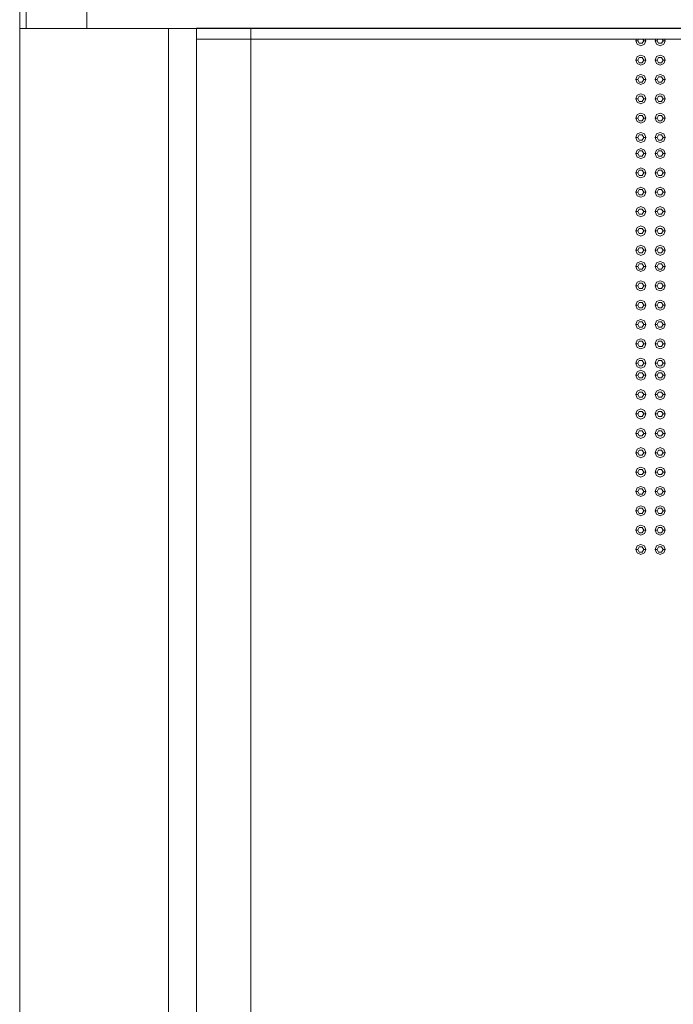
# Model space of a CAD drawing. Header units: millimetres. Extents: x 321 to 585, y -277 to 9.
# Tile 958 of 1056: x 356.69 to 359.94, y -10.75 to -5.87. Entities that reach past the tile are written whole.
import ezdxf

# ---------------------------------------------------------------- set-up
doc = ezdxf.new("R2010")
doc.units = ezdxf.units.MM
doc.header["$MEASUREMENT"] = 0
for name, color, linetype, lineweight in [('IFC-Elemento construtivo genérico-Contorno', 253, 'Continuous', 5), ('IFC-Laje-Contorno', 134, 'Continuous', 5), ('IFC-Parede padrão-Contorno', 44, 'Continuous', 5), ('IFC-Parede-Contorno', 42, 'Continuous', 5), ('IFC-Viga-Contorno', 66, 'Continuous', 5)]:
    doc.layers.add(name, color=color, linetype=linetype, lineweight=lineweight)

msp = doc.modelspace()

# ---------------------------------------------------------------- linework, layer by layer
at = {"layer": 'IFC-Elemento construtivo genérico-Contorno', "lineweight": 5}
for p, q in [((359.7493, -5.9724), (359.7523, -5.9651)), ((359.7493, -5.9724), (359.7593, -5.9724)), ((359.7493, -5.9724), (359.7567, -5.99)), ((359.7567, -5.99), (359.7743, -5.9974)), ((359.7593, -5.9724), (359.7635, -5.9651)), ((359.7593, -5.9724), (359.7668, -5.9854)), ((359.7668, -5.9854), (359.7818, -5.9854)), ((359.7743, -5.9974), (359.792, -5.99)), ((359.7818, -5.9854), (359.7893, -5.9724)), ((359.7851, -5.9651), (359.7893, -5.9724)), ((359.7893, -5.9724), (359.7993, -5.9724)), ((359.792, -5.99), (359.7993, -5.9724)), ((359.7963, -5.9651), (359.7993, -5.9724)), ((359.8453, -5.9724), (359.8483, -5.9651)), ((359.8453, -5.9724), (359.8553, -5.9724)), ((359.8453, -5.9724), (359.8527, -5.99)), ((359.8527, -5.99), (359.8703, -5.9974)), ((359.8553, -5.9724), (359.8595, -5.9651)), ((359.8553, -5.9724), (359.8628, -5.9854)), ((359.8628, -5.9854), (359.8778, -5.9854)), ((359.8703, -5.9974), (359.888, -5.99)), ((359.8778, -5.9854), (359.8853, -5.9724)), ((359.8811, -5.9651), (359.8853, -5.9724)), ((359.8853, -5.9724), (359.8953, -5.9724)), ((359.888, -5.99), (359.8953, -5.9724)), ((359.8923, -5.9651), (359.8953, -5.9724)), ((359.7493, -6.0684), (359.7567, -6.0507)), ((359.7567, -6.0507), (359.7743, -6.0434)), ((359.7593, -6.0684), (359.7668, -6.0554)), ((359.7668, -6.0554), (359.7818, -6.0554)), ((359.7743, -6.0434), (359.792, -6.0507)), ((359.7818, -6.0554), (359.7893, -6.0684)), ((359.792, -6.0507), (359.7993, -6.0684)), ((359.8453, -6.0684), (359.8527, -6.0507)), ((359.8527, -6.0507), (359.8703, -6.0434)), ((359.8553, -6.0684), (359.8628, -6.0554)), ((359.8628, -6.0554), (359.8778, -6.0554)), ((359.8703, -6.0434), (359.888, -6.0507)), ((359.8778, -6.0554), (359.8853, -6.0684)), ((359.888, -6.0507), (359.8953, -6.0684)), ((359.7493, -6.0684), (359.7593, -6.0684)), ((359.7493, -6.0684), (359.7567, -6.086)), ((359.7567, -6.086), (359.7743, -6.0934)), ((359.7593, -6.0684), (359.7668, -6.0814)), ((359.7668, -6.0814), (359.7818, -6.0814)), ((359.7743, -6.0934), (359.792, -6.086)), ((359.7818, -6.0814), (359.7893, -6.0684)), ((359.7893, -6.0684), (359.7993, -6.0684)), ((359.792, -6.086), (359.7993, -6.0684)), ((359.8453, -6.0684), (359.8553, -6.0684)), ((359.8453, -6.0684), (359.8527, -6.086)), ((359.8527, -6.086), (359.8703, -6.0934)), ((359.8553, -6.0684), (359.8628, -6.0814)), ((359.8628, -6.0814), (359.8778, -6.0814)), ((359.8703, -6.0934), (359.888, -6.086)), ((359.8778, -6.0814), (359.8853, -6.0684)), ((359.8853, -6.0684), (359.8953, -6.0684)), ((359.888, -6.086), (359.8953, -6.0684)), ((359.7493, -6.1644), (359.7567, -6.1467)), ((359.7567, -6.1467), (359.7743, -6.1394)), ((359.7593, -6.1644), (359.7668, -6.1514)), ((359.7668, -6.1514), (359.7818, -6.1514)), ((359.7743, -6.1394), (359.792, -6.1467)), ((359.7818, -6.1514), (359.7893, -6.1644)), ((359.792, -6.1467), (359.7993, -6.1644)), ((359.8453, -6.1644), (359.8527, -6.1467)), ((359.8527, -6.1467), (359.8703, -6.1394)), ((359.8553, -6.1644), (359.8628, -6.1514)), ((359.8628, -6.1514), (359.8778, -6.1514)), ((359.8703, -6.1394), (359.888, -6.1467)), ((359.8778, -6.1514), (359.8853, -6.1644)), ((359.888, -6.1467), (359.8953, -6.1644)), ((359.7493, -6.1644), (359.7593, -6.1644)), ((359.7493, -6.1644), (359.7567, -6.182)), ((359.7567, -6.182), (359.7743, -6.1894)), ((359.7593, -6.1644), (359.7668, -6.1774)), ((359.7668, -6.1774), (359.7818, -6.1774)), ((359.7743, -6.1894), (359.792, -6.182)), ((359.7818, -6.1774), (359.7893, -6.1644)), ((359.7893, -6.1644), (359.7993, -6.1644)), ((359.792, -6.182), (359.7993, -6.1644)), ((359.8453, -6.1644), (359.8553, -6.1644)), ((359.8453, -6.1644), (359.8527, -6.182)), ((359.8527, -6.182), (359.8703, -6.1894)), ((359.8553, -6.1644), (359.8628, -6.1774)), ((359.8628, -6.1774), (359.8778, -6.1774)), ((359.8703, -6.1894), (359.888, -6.182)), ((359.8778, -6.1774), (359.8853, -6.1644)), ((359.8853, -6.1644), (359.8953, -6.1644)), ((359.888, -6.182), (359.8953, -6.1644)), ((359.7493, -6.2604), (359.7567, -6.2427)), ((359.7567, -6.2427), (359.7743, -6.2354)), ((359.7593, -6.2604), (359.7668, -6.2474)), ((359.7668, -6.2474), (359.7818, -6.2474)), ((359.7743, -6.2354), (359.792, -6.2427)), ((359.7818, -6.2474), (359.7893, -6.2604)), ((359.792, -6.2427), (359.7993, -6.2604)), ((359.8453, -6.2604), (359.8527, -6.2427)), ((359.8527, -6.2427), (359.8703, -6.2354)), ((359.8553, -6.2604), (359.8628, -6.2474)), ((359.8628, -6.2474), (359.8778, -6.2474)), ((359.8703, -6.2354), (359.888, -6.2427)), ((359.8778, -6.2474), (359.8853, -6.2604)), ((359.888, -6.2427), (359.8953, -6.2604)), ((359.7493, -6.2604), (359.7593, -6.2604)), ((359.7493, -6.2604), (359.7567, -6.278)), ((359.7567, -6.278), (359.7743, -6.2854)), ((359.7593, -6.2604), (359.7668, -6.2734)), ((359.7668, -6.2734), (359.7818, -6.2734)), ((359.7743, -6.2854), (359.792, -6.278)), ((359.7818, -6.2734), (359.7893, -6.2604)), ((359.7893, -6.2604), (359.7993, -6.2604)), ((359.792, -6.278), (359.7993, -6.2604)), ((359.8453, -6.2604), (359.8553, -6.2604)), ((359.8453, -6.2604), (359.8527, -6.278)), ((359.8527, -6.278), (359.8703, -6.2854)), ((359.8553, -6.2604), (359.8628, -6.2734)), ((359.8628, -6.2734), (359.8778, -6.2734)), ((359.8703, -6.2854), (359.888, -6.278)), ((359.8778, -6.2734), (359.8853, -6.2604)), ((359.8853, -6.2604), (359.8953, -6.2604)), ((359.888, -6.278), (359.8953, -6.2604)), ((359.7493, -6.3564), (359.7567, -6.3387)), ((359.7567, -6.3387), (359.7743, -6.3314)), ((359.7593, -6.3564), (359.7668, -6.3434)), ((359.7668, -6.3434), (359.7818, -6.3434)), ((359.7743, -6.3314), (359.792, -6.3387)), ((359.7818, -6.3434), (359.7893, -6.3564)), ((359.792, -6.3387), (359.7993, -6.3564)), ((359.8453, -6.3564), (359.8527, -6.3387)), ((359.8527, -6.3387), (359.8703, -6.3314)), ((359.8553, -6.3564), (359.8628, -6.3434)), ((359.8628, -6.3434), (359.8778, -6.3434)), ((359.8703, -6.3314), (359.888, -6.3387)), ((359.8778, -6.3434), (359.8853, -6.3564)), ((359.888, -6.3387), (359.8953, -6.3564)), ((359.7493, -6.3564), (359.7593, -6.3564)), ((359.7493, -6.3564), (359.7567, -6.374)), ((359.7567, -6.374), (359.7743, -6.3814)), ((359.7593, -6.3564), (359.7668, -6.3694)), ((359.7668, -6.3694), (359.7818, -6.3694)), ((359.7743, -6.3814), (359.792, -6.374)), ((359.7818, -6.3694), (359.7893, -6.3564)), ((359.7893, -6.3564), (359.7993, -6.3564)), ((359.792, -6.374), (359.7993, -6.3564)), ((359.8453, -6.3564), (359.8553, -6.3564)), ((359.8453, -6.3564), (359.8527, -6.374)), ((359.8527, -6.374), (359.8703, -6.3814)), ((359.8553, -6.3564), (359.8628, -6.3694)), ((359.8628, -6.3694), (359.8778, -6.3694)), ((359.8703, -6.3814), (359.888, -6.374)), ((359.8778, -6.3694), (359.8853, -6.3564)), ((359.8853, -6.3564), (359.8953, -6.3564)), ((359.888, -6.374), (359.8953, -6.3564)), ((359.7493, -6.4524), (359.7567, -6.4347)), ((359.7567, -6.4347), (359.7743, -6.4274)), ((359.7593, -6.4524), (359.7668, -6.4394)), ((359.7668, -6.4394), (359.7818, -6.4394)), ((359.7743, -6.4274), (359.792, -6.4347)), ((359.7818, -6.4394), (359.7893, -6.4524)), ((359.792, -6.4347), (359.7993, -6.4524)), ((359.8453, -6.4524), (359.8527, -6.4347)), ((359.8527, -6.4347), (359.8703, -6.4274)), ((359.8553, -6.4524), (359.8628, -6.4394)), ((359.8628, -6.4394), (359.8778, -6.4394)), ((359.8703, -6.4274), (359.888, -6.4347)), ((359.8778, -6.4394), (359.8853, -6.4524)), ((359.888, -6.4347), (359.8953, -6.4524)), ((359.7493, -6.4524), (359.7593, -6.4524)), ((359.7493, -6.4524), (359.7567, -6.47)), ((359.7567, -6.47), (359.7743, -6.4774)), ((359.7593, -6.4524), (359.7668, -6.4654)), ((359.7668, -6.4654), (359.7818, -6.4654)), ((359.7743, -6.4774), (359.792, -6.47)), ((359.7818, -6.4654), (359.7893, -6.4524)), ((359.7893, -6.4524), (359.7993, -6.4524)), ((359.792, -6.47), (359.7993, -6.4524)), ((359.8453, -6.4524), (359.8553, -6.4524)), ((359.8453, -6.4524), (359.8527, -6.47)), ((359.8527, -6.47), (359.8703, -6.4774)), ((359.8553, -6.4524), (359.8628, -6.4654)), ((359.8628, -6.4654), (359.8778, -6.4654)), ((359.8703, -6.4774), (359.888, -6.47)), ((359.8778, -6.4654), (359.8853, -6.4524)), ((359.8853, -6.4524), (359.8953, -6.4524)), ((359.888, -6.47), (359.8953, -6.4524)), ((359.7493, -6.5324), (359.7567, -6.5147)), ((359.7493, -6.5324), (359.7593, -6.5324)), ((359.7493, -6.5324), (359.7567, -6.55)), ((359.7567, -6.5147), (359.7743, -6.5074)), ((359.7593, -6.5324), (359.7668, -6.5194)), ((359.7593, -6.5324), (359.7668, -6.5454)), ((359.7668, -6.5194), (359.7818, -6.5194)), ((359.7668, -6.5454), (359.7818, -6.5454)), ((359.7743, -6.5074), (359.792, -6.5147)), ((359.7818, -6.5194), (359.7893, -6.5324)), ((359.7818, -6.5454), (359.7893, -6.5324)), ((359.7893, -6.5324), (359.7993, -6.5324)), ((359.792, -6.5147), (359.7993, -6.5324)), ((359.792, -6.55), (359.7993, -6.5324)), ((359.8453, -6.5324), (359.8527, -6.5147)), ((359.8453, -6.5324), (359.8553, -6.5324)), ((359.8453, -6.5324), (359.8527, -6.55)), ((359.8527, -6.5147), (359.8703, -6.5074)), ((359.8553, -6.5324), (359.8628, -6.5194)), ((359.8553, -6.5324), (359.8628, -6.5454)), ((359.8628, -6.5194), (359.8778, -6.5194)), ((359.8628, -6.5454), (359.8778, -6.5454)), ((359.8703, -6.5074), (359.888, -6.5147)), ((359.8778, -6.5194), (359.8853, -6.5324)), ((359.8778, -6.5454), (359.8853, -6.5324)), ((359.8853, -6.5324), (359.8953, -6.5324)), ((359.888, -6.5147), (359.8953, -6.5324)), ((359.888, -6.55), (359.8953, -6.5324)), ((359.7567, -6.55), (359.7743, -6.5574)), ((359.7743, -6.5574), (359.792, -6.55)), ((359.8527, -6.55), (359.8703, -6.5574)), ((359.8703, -6.5574), (359.888, -6.55)), ((359.7493, -6.6284), (359.7567, -6.6107)), ((359.7493, -6.6284), (359.7593, -6.6284)), ((359.7493, -6.6284), (359.7567, -6.646)), ((359.7567, -6.6107), (359.7743, -6.6034)), ((359.7593, -6.6284), (359.7668, -6.6154)), ((359.7593, -6.6284), (359.7668, -6.6414)), ((359.7668, -6.6154), (359.7818, -6.6154)), ((359.7668, -6.6414), (359.7818, -6.6414)), ((359.7743, -6.6034), (359.792, -6.6107)), ((359.7818, -6.6154), (359.7893, -6.6284)), ((359.7818, -6.6414), (359.7893, -6.6284)), ((359.7893, -6.6284), (359.7993, -6.6284)), ((359.792, -6.6107), (359.7993, -6.6284)), ((359.792, -6.646), (359.7993, -6.6284)), ((359.8453, -6.6284), (359.8527, -6.6107)), ((359.8453, -6.6284), (359.8553, -6.6284)), ((359.8453, -6.6284), (359.8527, -6.646)), ((359.8527, -6.6107), (359.8703, -6.6034)), ((359.8553, -6.6284), (359.8628, -6.6154)), ((359.8553, -6.6284), (359.8628, -6.6414)), ((359.8628, -6.6154), (359.8778, -6.6154)), ((359.8628, -6.6414), (359.8778, -6.6414)), ((359.8703, -6.6034), (359.888, -6.6107)), ((359.8778, -6.6154), (359.8853, -6.6284)), ((359.8778, -6.6414), (359.8853, -6.6284)), ((359.8853, -6.6284), (359.8953, -6.6284)), ((359.888, -6.6107), (359.8953, -6.6284)), ((359.888, -6.646), (359.8953, -6.6284)), ((359.7567, -6.646), (359.7743, -6.6534)), ((359.7743, -6.6534), (359.792, -6.646)), ((359.8527, -6.646), (359.8703, -6.6534)), ((359.8703, -6.6534), (359.888, -6.646)), ((359.7493, -6.7244), (359.7567, -6.7067)), ((359.7493, -6.7244), (359.7593, -6.7244)), ((359.7493, -6.7244), (359.7567, -6.742)), ((359.7567, -6.7067), (359.7743, -6.6994)), ((359.7593, -6.7244), (359.7668, -6.7114)), ((359.7593, -6.7244), (359.7668, -6.7374)), ((359.7668, -6.7114), (359.7818, -6.7114)), ((359.7668, -6.7374), (359.7818, -6.7374)), ((359.7743, -6.6994), (359.792, -6.7067)), ((359.7818, -6.7114), (359.7893, -6.7244)), ((359.7818, -6.7374), (359.7893, -6.7244)), ((359.7893, -6.7244), (359.7993, -6.7244)), ((359.792, -6.7067), (359.7993, -6.7244)), ((359.792, -6.742), (359.7993, -6.7244)), ((359.8453, -6.7244), (359.8527, -6.7067)), ((359.8453, -6.7244), (359.8553, -6.7244)), ((359.8453, -6.7244), (359.8527, -6.742)), ((359.8527, -6.7067), (359.8703, -6.6994)), ((359.8553, -6.7244), (359.8628, -6.7114)), ((359.8553, -6.7244), (359.8628, -6.7374)), ((359.8628, -6.7114), (359.8778, -6.7114)), ((359.8628, -6.7374), (359.8778, -6.7374)), ((359.8703, -6.6994), (359.888, -6.7067)), ((359.8778, -6.7114), (359.8853, -6.7244)), ((359.8778, -6.7374), (359.8853, -6.7244)), ((359.8853, -6.7244), (359.8953, -6.7244)), ((359.888, -6.7067), (359.8953, -6.7244)), ((359.888, -6.742), (359.8953, -6.7244)), ((359.7567, -6.742), (359.7743, -6.7494)), ((359.7743, -6.7494), (359.792, -6.742)), ((359.8527, -6.742), (359.8703, -6.7494)), ((359.8703, -6.7494), (359.888, -6.742)), ((359.7493, -6.8204), (359.7567, -6.8027)), ((359.7493, -6.8204), (359.7593, -6.8204)), ((359.7493, -6.8204), (359.7567, -6.838)), ((359.7567, -6.8027), (359.7743, -6.7954)), ((359.7567, -6.838), (359.7743, -6.8454)), ((359.7593, -6.8204), (359.7668, -6.8074)), ((359.7593, -6.8204), (359.7668, -6.8334)), ((359.7668, -6.8074), (359.7818, -6.8074)), ((359.7668, -6.8334), (359.7818, -6.8334)), ((359.7743, -6.7954), (359.792, -6.8027)), ((359.7743, -6.8454), (359.792, -6.838)), ((359.7818, -6.8074), (359.7893, -6.8204)), ((359.7818, -6.8334), (359.7893, -6.8204)), ((359.7893, -6.8204), (359.7993, -6.8204)), ((359.792, -6.8027), (359.7993, -6.8204)), ((359.792, -6.838), (359.7993, -6.8204)), ((359.8453, -6.8204), (359.8527, -6.8027)), ((359.8453, -6.8204), (359.8553, -6.8204)), ((359.8453, -6.8204), (359.8527, -6.838)), ((359.8527, -6.8027), (359.8703, -6.7954)), ((359.8527, -6.838), (359.8703, -6.8454)), ((359.8553, -6.8204), (359.8628, -6.8074)), ((359.8553, -6.8204), (359.8628, -6.8334)), ((359.8628, -6.8074), (359.8778, -6.8074)), ((359.8628, -6.8334), (359.8778, -6.8334)), ((359.8703, -6.7954), (359.888, -6.8027)), ((359.8703, -6.8454), (359.888, -6.838)), ((359.8778, -6.8074), (359.8853, -6.8204)), ((359.8778, -6.8334), (359.8853, -6.8204)), ((359.8853, -6.8204), (359.8953, -6.8204)), ((359.888, -6.8027), (359.8953, -6.8204)), ((359.888, -6.838), (359.8953, -6.8204)), ((359.7493, -6.9164), (359.7567, -6.8987)), ((359.7493, -6.9164), (359.7593, -6.9164)), ((359.7493, -6.9164), (359.7567, -6.934)), ((359.7567, -6.8987), (359.7743, -6.8914)), ((359.7567, -6.934), (359.7743, -6.9414)), ((359.7593, -6.9164), (359.7668, -6.9034)), ((359.7593, -6.9164), (359.7668, -6.9294)), ((359.7668, -6.9034), (359.7818, -6.9034)), ((359.7668, -6.9294), (359.7818, -6.9294)), ((359.7743, -6.8914), (359.792, -6.8987)), ((359.7743, -6.9414), (359.792, -6.934)), ((359.7818, -6.9034), (359.7893, -6.9164)), ((359.7818, -6.9294), (359.7893, -6.9164)), ((359.7893, -6.9164), (359.7993, -6.9164)), ((359.792, -6.8987), (359.7993, -6.9164)), ((359.792, -6.934), (359.7993, -6.9164)), ((359.8453, -6.9164), (359.8527, -6.8987)), ((359.8453, -6.9164), (359.8553, -6.9164)), ((359.8453, -6.9164), (359.8527, -6.934)), ((359.8527, -6.8987), (359.8703, -6.8914)), ((359.8527, -6.934), (359.8703, -6.9414)), ((359.8553, -6.9164), (359.8628, -6.9034)), ((359.8553, -6.9164), (359.8628, -6.9294)), ((359.8628, -6.9034), (359.8778, -6.9034)), ((359.8628, -6.9294), (359.8778, -6.9294)), ((359.8703, -6.8914), (359.888, -6.8987)), ((359.8703, -6.9414), (359.888, -6.934)), ((359.8778, -6.9034), (359.8853, -6.9164)), ((359.8778, -6.9294), (359.8853, -6.9164)), ((359.8853, -6.9164), (359.8953, -6.9164)), ((359.888, -6.8987), (359.8953, -6.9164)), ((359.888, -6.934), (359.8953, -6.9164)), ((359.7493, -7.0124), (359.7567, -6.9947)), ((359.7493, -7.0124), (359.7593, -7.0124)), ((359.7493, -7.0124), (359.7567, -7.03)), ((359.7567, -6.9947), (359.7743, -6.9874)), ((359.7567, -7.03), (359.7743, -7.0374)), ((359.7593, -7.0124), (359.7668, -6.9994)), ((359.7593, -7.0124), (359.7668, -7.0254)), ((359.7668, -6.9994), (359.7818, -6.9994)), ((359.7668, -7.0254), (359.7818, -7.0254)), ((359.7743, -6.9874), (359.792, -6.9947)), ((359.7743, -7.0374), (359.792, -7.03)), ((359.7818, -6.9994), (359.7893, -7.0124)), ((359.7818, -7.0254), (359.7893, -7.0124)), ((359.7893, -7.0124), (359.7993, -7.0124)), ((359.792, -6.9947), (359.7993, -7.0124)), ((359.792, -7.03), (359.7993, -7.0124)), ((359.8453, -7.0124), (359.8527, -6.9947)), ((359.8453, -7.0124), (359.8553, -7.0124)), ((359.8453, -7.0124), (359.8527, -7.03)), ((359.8527, -6.9947), (359.8703, -6.9874)), ((359.8527, -7.03), (359.8703, -7.0374)), ((359.8553, -7.0124), (359.8628, -6.9994)), ((359.8553, -7.0124), (359.8628, -7.0254)), ((359.8628, -6.9994), (359.8778, -6.9994)), ((359.8628, -7.0254), (359.8778, -7.0254)), ((359.8703, -6.9874), (359.888, -6.9947)), ((359.8703, -7.0374), (359.888, -7.03)), ((359.8778, -6.9994), (359.8853, -7.0124)), ((359.8778, -7.0254), (359.8853, -7.0124)), ((359.8853, -7.0124), (359.8953, -7.0124)), ((359.888, -6.9947), (359.8953, -7.0124)), ((359.888, -7.03), (359.8953, -7.0124)), ((359.7493, -7.0924), (359.7567, -7.0747)), ((359.7567, -7.0747), (359.7743, -7.0674)), ((359.7593, -7.0924), (359.7668, -7.0794)), ((359.7668, -7.0794), (359.7818, -7.0794)), ((359.7743, -7.0674), (359.792, -7.0747)), ((359.7818, -7.0794), (359.7893, -7.0924)), ((359.792, -7.0747), (359.7993, -7.0924)), ((359.8453, -7.0924), (359.8527, -7.0747)), ((359.8527, -7.0747), (359.8703, -7.0674)), ((359.8553, -7.0924), (359.8628, -7.0794)), ((359.8628, -7.0794), (359.8778, -7.0794)), ((359.8703, -7.0674), (359.888, -7.0747)), ((359.8778, -7.0794), (359.8853, -7.0924)), ((359.888, -7.0747), (359.8953, -7.0924)), ((359.7493, -7.0924), (359.7593, -7.0924)), ((359.7493, -7.0924), (359.7567, -7.11)), ((359.7567, -7.11), (359.7743, -7.1174)), ((359.7593, -7.0924), (359.7668, -7.1054)), ((359.7668, -7.1054), (359.7818, -7.1054)), ((359.7743, -7.1174), (359.792, -7.11)), ((359.7818, -7.1054), (359.7893, -7.0924)), ((359.7893, -7.0924), (359.7993, -7.0924)), ((359.792, -7.11), (359.7993, -7.0924)), ((359.8453, -7.0924), (359.8553, -7.0924)), ((359.8453, -7.0924), (359.8527, -7.11)), ((359.8527, -7.11), (359.8703, -7.1174)), ((359.8553, -7.0924), (359.8628, -7.1054)), ((359.8628, -7.1054), (359.8778, -7.1054)), ((359.8703, -7.1174), (359.888, -7.11)), ((359.8778, -7.1054), (359.8853, -7.0924)), ((359.8853, -7.0924), (359.8953, -7.0924)), ((359.888, -7.11), (359.8953, -7.0924)), ((359.7493, -7.1884), (359.7567, -7.1707)), ((359.7567, -7.1707), (359.7743, -7.1634)), ((359.7593, -7.1884), (359.7668, -7.1754)), ((359.7668, -7.1754), (359.7818, -7.1754)), ((359.7743, -7.1634), (359.792, -7.1707)), ((359.7818, -7.1754), (359.7893, -7.1884)), ((359.792, -7.1707), (359.7993, -7.1884)), ((359.8453, -7.1884), (359.8527, -7.1707)), ((359.8527, -7.1707), (359.8703, -7.1634)), ((359.8553, -7.1884), (359.8628, -7.1754)), ((359.8628, -7.1754), (359.8778, -7.1754)), ((359.8703, -7.1634), (359.888, -7.1707)), ((359.8778, -7.1754), (359.8853, -7.1884)), ((359.888, -7.1707), (359.8953, -7.1884)), ((359.7493, -7.1884), (359.7593, -7.1884)), ((359.7493, -7.1884), (359.7567, -7.206)), ((359.7567, -7.206), (359.7743, -7.2134)), ((359.7593, -7.1884), (359.7668, -7.2014)), ((359.7668, -7.2014), (359.7818, -7.2014)), ((359.7743, -7.2134), (359.792, -7.206)), ((359.7818, -7.2014), (359.7893, -7.1884)), ((359.7893, -7.1884), (359.7993, -7.1884)), ((359.792, -7.206), (359.7993, -7.1884)), ((359.8453, -7.1884), (359.8553, -7.1884)), ((359.8453, -7.1884), (359.8527, -7.206)), ((359.8527, -7.206), (359.8703, -7.2134)), ((359.8553, -7.1884), (359.8628, -7.2014)), ((359.8628, -7.2014), (359.8778, -7.2014)), ((359.8703, -7.2134), (359.888, -7.206)), ((359.8778, -7.2014), (359.8853, -7.1884)), ((359.8853, -7.1884), (359.8953, -7.1884)), ((359.888, -7.206), (359.8953, -7.1884)), ((359.7493, -7.2844), (359.7567, -7.2667)), ((359.7567, -7.2667), (359.7743, -7.2594)), ((359.7593, -7.2844), (359.7668, -7.2714)), ((359.7668, -7.2714), (359.7818, -7.2714)), ((359.7743, -7.2594), (359.792, -7.2667)), ((359.7818, -7.2714), (359.7893, -7.2844)), ((359.792, -7.2667), (359.7993, -7.2844)), ((359.8453, -7.2844), (359.8527, -7.2667)), ((359.8527, -7.2667), (359.8703, -7.2594)), ((359.8553, -7.2844), (359.8628, -7.2714)), ((359.8628, -7.2714), (359.8778, -7.2714)), ((359.8703, -7.2594), (359.888, -7.2667)), ((359.8778, -7.2714), (359.8853, -7.2844)), ((359.888, -7.2667), (359.8953, -7.2844)), ((359.7493, -7.2844), (359.7593, -7.2844)), ((359.7493, -7.2844), (359.7567, -7.302)), ((359.7567, -7.302), (359.7743, -7.3094)), ((359.7593, -7.2844), (359.7668, -7.2974)), ((359.7668, -7.2974), (359.7818, -7.2974)), ((359.7743, -7.3094), (359.792, -7.302)), ((359.7818, -7.2974), (359.7893, -7.2844)), ((359.7893, -7.2844), (359.7993, -7.2844)), ((359.792, -7.302), (359.7993, -7.2844)), ((359.8453, -7.2844), (359.8553, -7.2844)), ((359.8453, -7.2844), (359.8527, -7.302)), ((359.8527, -7.302), (359.8703, -7.3094)), ((359.8553, -7.2844), (359.8628, -7.2974)), ((359.8628, -7.2974), (359.8778, -7.2974)), ((359.8703, -7.3094), (359.888, -7.302)), ((359.8778, -7.2974), (359.8853, -7.2844)), ((359.8853, -7.2844), (359.8953, -7.2844)), ((359.888, -7.302), (359.8953, -7.2844)), ((359.7493, -7.3804), (359.7567, -7.3627)), ((359.7567, -7.3627), (359.7743, -7.3554)), ((359.7593, -7.3804), (359.7668, -7.3674)), ((359.7668, -7.3674), (359.7818, -7.3674)), ((359.7743, -7.3554), (359.792, -7.3627)), ((359.7818, -7.3674), (359.7893, -7.3804)), ((359.792, -7.3627), (359.7993, -7.3804)), ((359.8453, -7.3804), (359.8527, -7.3627)), ((359.8527, -7.3627), (359.8703, -7.3554)), ((359.8553, -7.3804), (359.8628, -7.3674)), ((359.8628, -7.3674), (359.8778, -7.3674)), ((359.8703, -7.3554), (359.888, -7.3627)), ((359.8778, -7.3674), (359.8853, -7.3804)), ((359.888, -7.3627), (359.8953, -7.3804)), ((359.7493, -7.3804), (359.7593, -7.3804)), ((359.7493, -7.3804), (359.7567, -7.398)), ((359.7567, -7.398), (359.7743, -7.4054)), ((359.7593, -7.3804), (359.7668, -7.3934)), ((359.7668, -7.3934), (359.7818, -7.3934)), ((359.7743, -7.4054), (359.792, -7.398)), ((359.7818, -7.3934), (359.7893, -7.3804)), ((359.7893, -7.3804), (359.7993, -7.3804)), ((359.792, -7.398), (359.7993, -7.3804)), ((359.8453, -7.3804), (359.8553, -7.3804)), ((359.8453, -7.3804), (359.8527, -7.398)), ((359.8527, -7.398), (359.8703, -7.4054)), ((359.8553, -7.3804), (359.8628, -7.3934)), ((359.8628, -7.3934), (359.8778, -7.3934)), ((359.8703, -7.4054), (359.888, -7.398)), ((359.8778, -7.3934), (359.8853, -7.3804)), ((359.8853, -7.3804), (359.8953, -7.3804)), ((359.888, -7.398), (359.8953, -7.3804)), ((359.7493, -7.4764), (359.7567, -7.4587)), ((359.7567, -7.4587), (359.7743, -7.4514)), ((359.7593, -7.4764), (359.7668, -7.4634)), ((359.7668, -7.4634), (359.7818, -7.4634)), ((359.7743, -7.4514), (359.792, -7.4587)), ((359.7818, -7.4634), (359.7893, -7.4764)), ((359.792, -7.4587), (359.7993, -7.4764)), ((359.8453, -7.4764), (359.8527, -7.4587)), ((359.8527, -7.4587), (359.8703, -7.4514)), ((359.8553, -7.4764), (359.8628, -7.4634)), ((359.8628, -7.4634), (359.8778, -7.4634)), ((359.8703, -7.4514), (359.888, -7.4587)), ((359.8778, -7.4634), (359.8853, -7.4764)), ((359.888, -7.4587), (359.8953, -7.4764)), ((359.7493, -7.4764), (359.7593, -7.4764)), ((359.7493, -7.4764), (359.7567, -7.494)), ((359.7567, -7.494), (359.7743, -7.5014)), ((359.7593, -7.4764), (359.7668, -7.4894)), ((359.7668, -7.4894), (359.7818, -7.4894)), ((359.7743, -7.5014), (359.792, -7.494)), ((359.7818, -7.4894), (359.7893, -7.4764)), ((359.7893, -7.4764), (359.7993, -7.4764)), ((359.792, -7.494), (359.7993, -7.4764)), ((359.8453, -7.4764), (359.8553, -7.4764)), ((359.8453, -7.4764), (359.8527, -7.494)), ((359.8527, -7.494), (359.8703, -7.5014)), ((359.8553, -7.4764), (359.8628, -7.4894)), ((359.8628, -7.4894), (359.8778, -7.4894)), ((359.8703, -7.5014), (359.888, -7.494)), ((359.8778, -7.4894), (359.8853, -7.4764)), ((359.8853, -7.4764), (359.8953, -7.4764)), ((359.888, -7.494), (359.8953, -7.4764)), ((359.7493, -7.5724), (359.7567, -7.5547)), ((359.7567, -7.5547), (359.7743, -7.5474)), ((359.7593, -7.5724), (359.7668, -7.5594)), ((359.7668, -7.5594), (359.7818, -7.5594)), ((359.7743, -7.5474), (359.792, -7.5547)), ((359.7818, -7.5594), (359.7893, -7.5724)), ((359.792, -7.5547), (359.7993, -7.5724)), ((359.8453, -7.5724), (359.8527, -7.5547)), ((359.8527, -7.5547), (359.8703, -7.5474)), ((359.8553, -7.5724), (359.8628, -7.5594)), ((359.8628, -7.5594), (359.8778, -7.5594)), ((359.8703, -7.5474), (359.888, -7.5547)), ((359.8778, -7.5594), (359.8853, -7.5724)), ((359.888, -7.5547), (359.8953, -7.5724)), ((359.7493, -7.5724), (359.7593, -7.5724)), ((359.7493, -7.5724), (359.7567, -7.59)), ((359.7493, -7.6324), (359.7567, -7.6147)), ((359.7567, -7.59), (359.7743, -7.5974)), ((359.7567, -7.6147), (359.7743, -7.6074)), ((359.7593, -7.5724), (359.7668, -7.5854)), ((359.7593, -7.6324), (359.7668, -7.6194)), ((359.7668, -7.5854), (359.7818, -7.5854)), ((359.7668, -7.6194), (359.7818, -7.6194)), ((359.7743, -7.5974), (359.792, -7.59)), ((359.7743, -7.6074), (359.792, -7.6147)), ((359.7818, -7.5854), (359.7893, -7.5724)), ((359.7818, -7.6194), (359.7893, -7.6324)), ((359.7893, -7.5724), (359.7993, -7.5724)), ((359.792, -7.59), (359.7993, -7.5724)), ((359.792, -7.6147), (359.7993, -7.6324)), ((359.8453, -7.5724), (359.8553, -7.5724)), ((359.8453, -7.5724), (359.8527, -7.59)), ((359.8453, -7.6324), (359.8527, -7.6147)), ((359.8527, -7.59), (359.8703, -7.5974)), ((359.8527, -7.6147), (359.8703, -7.6074)), ((359.8553, -7.5724), (359.8628, -7.5854)), ((359.8553, -7.6324), (359.8628, -7.6194)), ((359.8628, -7.5854), (359.8778, -7.5854)), ((359.8628, -7.6194), (359.8778, -7.6194)), ((359.8703, -7.5974), (359.888, -7.59)), ((359.8703, -7.6074), (359.888, -7.6147)), ((359.8778, -7.5854), (359.8853, -7.5724)), ((359.8778, -7.6194), (359.8853, -7.6324)), ((359.8853, -7.5724), (359.8953, -7.5724)), ((359.888, -7.59), (359.8953, -7.5724)), ((359.888, -7.6147), (359.8953, -7.6324)), ((359.7493, -7.6324), (359.7593, -7.6324)), ((359.7493, -7.6324), (359.7567, -7.65)), ((359.7567, -7.65), (359.7743, -7.6574)), ((359.7593, -7.6324), (359.7668, -7.6454)), ((359.7668, -7.6454), (359.7818, -7.6454)), ((359.7743, -7.6574), (359.792, -7.65)), ((359.7818, -7.6454), (359.7893, -7.6324)), ((359.7893, -7.6324), (359.7993, -7.6324)), ((359.792, -7.65), (359.7993, -7.6324)), ((359.8453, -7.6324), (359.8553, -7.6324)), ((359.8453, -7.6324), (359.8527, -7.65)), ((359.8527, -7.65), (359.8703, -7.6574)), ((359.8553, -7.6324), (359.8628, -7.6454)), ((359.8628, -7.6454), (359.8778, -7.6454)), ((359.8703, -7.6574), (359.888, -7.65)), ((359.8778, -7.6454), (359.8853, -7.6324)), ((359.8853, -7.6324), (359.8953, -7.6324)), ((359.888, -7.65), (359.8953, -7.6324)), ((359.7493, -7.7284), (359.7567, -7.7107)), ((359.7567, -7.7107), (359.7743, -7.7034)), ((359.7593, -7.7284), (359.7668, -7.7154)), ((359.7668, -7.7154), (359.7818, -7.7154)), ((359.7743, -7.7034), (359.792, -7.7107)), ((359.7818, -7.7154), (359.7893, -7.7284)), ((359.792, -7.7107), (359.7993, -7.7284)), ((359.8453, -7.7284), (359.8527, -7.7107)), ((359.8527, -7.7107), (359.8703, -7.7034)), ((359.8553, -7.7284), (359.8628, -7.7154)), ((359.8628, -7.7154), (359.8778, -7.7154)), ((359.8703, -7.7034), (359.888, -7.7107)), ((359.8778, -7.7154), (359.8853, -7.7284)), ((359.888, -7.7107), (359.8953, -7.7284)), ((359.7493, -7.7284), (359.7593, -7.7284)), ((359.7493, -7.7284), (359.7567, -7.746)), ((359.7567, -7.746), (359.7743, -7.7534)), ((359.7593, -7.7284), (359.7668, -7.7414)), ((359.7668, -7.7414), (359.7818, -7.7414)), ((359.7743, -7.7534), (359.792, -7.746)), ((359.7818, -7.7414), (359.7893, -7.7284)), ((359.7893, -7.7284), (359.7993, -7.7284)), ((359.792, -7.746), (359.7993, -7.7284)), ((359.8453, -7.7284), (359.8553, -7.7284)), ((359.8453, -7.7284), (359.8527, -7.746)), ((359.8527, -7.746), (359.8703, -7.7534)), ((359.8553, -7.7284), (359.8628, -7.7414)), ((359.8628, -7.7414), (359.8778, -7.7414)), ((359.8703, -7.7534), (359.888, -7.746)), ((359.8778, -7.7414), (359.8853, -7.7284)), ((359.8853, -7.7284), (359.8953, -7.7284)), ((359.888, -7.746), (359.8953, -7.7284)), ((359.7493, -7.8244), (359.7567, -7.8067)), ((359.7567, -7.8067), (359.7743, -7.7994)), ((359.7593, -7.8244), (359.7668, -7.8114)), ((359.7668, -7.8114), (359.7818, -7.8114)), ((359.7743, -7.7994), (359.792, -7.8067)), ((359.7818, -7.8114), (359.7893, -7.8244)), ((359.792, -7.8067), (359.7993, -7.8244)), ((359.8453, -7.8244), (359.8527, -7.8067)), ((359.8527, -7.8067), (359.8703, -7.7994)), ((359.8553, -7.8244), (359.8628, -7.8114)), ((359.8628, -7.8114), (359.8778, -7.8114)), ((359.8703, -7.7994), (359.888, -7.8067)), ((359.8778, -7.8114), (359.8853, -7.8244)), ((359.888, -7.8067), (359.8953, -7.8244)), ((359.7493, -7.8244), (359.7593, -7.8244)), ((359.7493, -7.8244), (359.7567, -7.842)), ((359.7567, -7.842), (359.7743, -7.8494)), ((359.7593, -7.8244), (359.7668, -7.8374)), ((359.7668, -7.8374), (359.7818, -7.8374)), ((359.7743, -7.8494), (359.792, -7.842)), ((359.7818, -7.8374), (359.7893, -7.8244)), ((359.7893, -7.8244), (359.7993, -7.8244)), ((359.792, -7.842), (359.7993, -7.8244)), ((359.8453, -7.8244), (359.8553, -7.8244)), ((359.8453, -7.8244), (359.8527, -7.842)), ((359.8527, -7.842), (359.8703, -7.8494)), ((359.8553, -7.8244), (359.8628, -7.8374)), ((359.8628, -7.8374), (359.8778, -7.8374)), ((359.8703, -7.8494), (359.888, -7.842)), ((359.8778, -7.8374), (359.8853, -7.8244)), ((359.8853, -7.8244), (359.8953, -7.8244)), ((359.888, -7.842), (359.8953, -7.8244)), ((359.7493, -7.9204), (359.7567, -7.9027)), ((359.7567, -7.9027), (359.7743, -7.8954)), ((359.7593, -7.9204), (359.7668, -7.9074)), ((359.7668, -7.9074), (359.7818, -7.9074)), ((359.7743, -7.8954), (359.792, -7.9027)), ((359.7818, -7.9074), (359.7893, -7.9204)), ((359.792, -7.9027), (359.7993, -7.9204)), ((359.8453, -7.9204), (359.8527, -7.9027)), ((359.8527, -7.9027), (359.8703, -7.8954)), ((359.8553, -7.9204), (359.8628, -7.9074)), ((359.8628, -7.9074), (359.8778, -7.9074)), ((359.8703, -7.8954), (359.888, -7.9027)), ((359.8778, -7.9074), (359.8853, -7.9204)), ((359.888, -7.9027), (359.8953, -7.9204)), ((359.7493, -7.9204), (359.7593, -7.9204)), ((359.7493, -7.9204), (359.7567, -7.938)), ((359.7567, -7.938), (359.7743, -7.9454)), ((359.7593, -7.9204), (359.7668, -7.9334)), ((359.7668, -7.9334), (359.7818, -7.9334)), ((359.7743, -7.9454), (359.792, -7.938)), ((359.7818, -7.9334), (359.7893, -7.9204)), ((359.7893, -7.9204), (359.7993, -7.9204)), ((359.792, -7.938), (359.7993, -7.9204)), ((359.8453, -7.9204), (359.8553, -7.9204)), ((359.8453, -7.9204), (359.8527, -7.938)), ((359.8527, -7.938), (359.8703, -7.9454)), ((359.8553, -7.9204), (359.8628, -7.9334)), ((359.8628, -7.9334), (359.8778, -7.9334)), ((359.8703, -7.9454), (359.888, -7.938)), ((359.8778, -7.9334), (359.8853, -7.9204)), ((359.8853, -7.9204), (359.8953, -7.9204)), ((359.888, -7.938), (359.8953, -7.9204)), ((359.7493, -8.0164), (359.7567, -7.9987)), ((359.7567, -7.9987), (359.7743, -7.9914)), ((359.7593, -8.0164), (359.7668, -8.0034)), ((359.7668, -8.0034), (359.7818, -8.0034)), ((359.7743, -7.9914), (359.792, -7.9987)), ((359.7818, -8.0034), (359.7893, -8.0164)), ((359.792, -7.9987), (359.7993, -8.0164)), ((359.8453, -8.0164), (359.8527, -7.9987)), ((359.8527, -7.9987), (359.8703, -7.9914)), ((359.8553, -8.0164), (359.8628, -8.0034)), ((359.8628, -8.0034), (359.8778, -8.0034)), ((359.8703, -7.9914), (359.888, -7.9987)), ((359.8778, -8.0034), (359.8853, -8.0164)), ((359.888, -7.9987), (359.8953, -8.0164)), ((359.7493, -8.0164), (359.7593, -8.0164)), ((359.7493, -8.0164), (359.7567, -8.034)), ((359.7567, -8.034), (359.7743, -8.0414)), ((359.7593, -8.0164), (359.7668, -8.0294)), ((359.7668, -8.0294), (359.7818, -8.0294)), ((359.7743, -8.0414), (359.792, -8.034)), ((359.7818, -8.0294), (359.7893, -8.0164)), ((359.7893, -8.0164), (359.7993, -8.0164)), ((359.792, -8.034), (359.7993, -8.0164)), ((359.8453, -8.0164), (359.8553, -8.0164)), ((359.8453, -8.0164), (359.8527, -8.034)), ((359.8527, -8.034), (359.8703, -8.0414)), ((359.8553, -8.0164), (359.8628, -8.0294)), ((359.8628, -8.0294), (359.8778, -8.0294)), ((359.8703, -8.0414), (359.888, -8.034)), ((359.8778, -8.0294), (359.8853, -8.0164)), ((359.8853, -8.0164), (359.8953, -8.0164)), ((359.888, -8.034), (359.8953, -8.0164)), ((359.7493, -8.1124), (359.7567, -8.0947)), ((359.7567, -8.0947), (359.7743, -8.0874)), ((359.7593, -8.1124), (359.7668, -8.0994)), ((359.7668, -8.0994), (359.7818, -8.0994)), ((359.7743, -8.0874), (359.792, -8.0947)), ((359.7818, -8.0994), (359.7893, -8.1124)), ((359.792, -8.0947), (359.7993, -8.1124)), ((359.8453, -8.1124), (359.8527, -8.0947)), ((359.8527, -8.0947), (359.8703, -8.0874)), ((359.8553, -8.1124), (359.8628, -8.0994)), ((359.8628, -8.0994), (359.8778, -8.0994)), ((359.8703, -8.0874), (359.888, -8.0947)), ((359.8778, -8.0994), (359.8853, -8.1124)), ((359.888, -8.0947), (359.8953, -8.1124)), ((359.7493, -8.1124), (359.7593, -8.1124)), ((359.7493, -8.1124), (359.7567, -8.13)), ((359.7567, -8.13), (359.7743, -8.1374)), ((359.7593, -8.1124), (359.7668, -8.1254)), ((359.7668, -8.1254), (359.7818, -8.1254)), ((359.7743, -8.1374), (359.792, -8.13)), ((359.7818, -8.1254), (359.7893, -8.1124)), ((359.7893, -8.1124), (359.7993, -8.1124)), ((359.792, -8.13), (359.7993, -8.1124)), ((359.8453, -8.1124), (359.8553, -8.1124)), ((359.8453, -8.1124), (359.8527, -8.13)), ((359.8527, -8.13), (359.8703, -8.1374)), ((359.8553, -8.1124), (359.8628, -8.1254)), ((359.8628, -8.1254), (359.8778, -8.1254)), ((359.8703, -8.1374), (359.888, -8.13)), ((359.8778, -8.1254), (359.8853, -8.1124)), ((359.8853, -8.1124), (359.8953, -8.1124)), ((359.888, -8.13), (359.8953, -8.1124)), ((359.7493, -8.2084), (359.7567, -8.1907)), ((359.7567, -8.1907), (359.7743, -8.1834)), ((359.7593, -8.2084), (359.7668, -8.1954)), ((359.7668, -8.1954), (359.7818, -8.1954)), ((359.7743, -8.1834), (359.792, -8.1907)), ((359.7818, -8.1954), (359.7893, -8.2084)), ((359.792, -8.1907), (359.7993, -8.2084)), ((359.8453, -8.2084), (359.8527, -8.1907)), ((359.8527, -8.1907), (359.8703, -8.1834)), ((359.8553, -8.2084), (359.8628, -8.1954)), ((359.8628, -8.1954), (359.8778, -8.1954)), ((359.8703, -8.1834), (359.888, -8.1907)), ((359.8778, -8.1954), (359.8853, -8.2084)), ((359.888, -8.1907), (359.8953, -8.2084)), ((359.7493, -8.2084), (359.7593, -8.2084)), ((359.7493, -8.2084), (359.7567, -8.226)), ((359.7567, -8.226), (359.7743, -8.2334)), ((359.7593, -8.2084), (359.7668, -8.2214)), ((359.7668, -8.2214), (359.7818, -8.2214)), ((359.7743, -8.2334), (359.792, -8.226)), ((359.7818, -8.2214), (359.7893, -8.2084)), ((359.7893, -8.2084), (359.7993, -8.2084)), ((359.792, -8.226), (359.7993, -8.2084)), ((359.8453, -8.2084), (359.8553, -8.2084)), ((359.8453, -8.2084), (359.8527, -8.226)), ((359.8527, -8.226), (359.8703, -8.2334)), ((359.8553, -8.2084), (359.8628, -8.2214)), ((359.8628, -8.2214), (359.8778, -8.2214)), ((359.8703, -8.2334), (359.888, -8.226)), ((359.8778, -8.2214), (359.8853, -8.2084)), ((359.8853, -8.2084), (359.8953, -8.2084)), ((359.888, -8.226), (359.8953, -8.2084)), ((359.7493, -8.3044), (359.7567, -8.2867)), ((359.7493, -8.3044), (359.7593, -8.3044)), ((359.7493, -8.3044), (359.7567, -8.322)), ((359.7567, -8.2867), (359.7743, -8.2794)), ((359.7593, -8.3044), (359.7668, -8.2914)), ((359.7593, -8.3044), (359.7668, -8.3174)), ((359.7668, -8.2914), (359.7818, -8.2914)), ((359.7743, -8.2794), (359.792, -8.2867)), ((359.7818, -8.2914), (359.7893, -8.3044)), ((359.7818, -8.3174), (359.7893, -8.3044)), ((359.7893, -8.3044), (359.7993, -8.3044)), ((359.792, -8.2867), (359.7993, -8.3044)), ((359.792, -8.322), (359.7993, -8.3044)), ((359.8453, -8.3044), (359.8527, -8.2867)), ((359.8453, -8.3044), (359.8553, -8.3044)), ((359.8453, -8.3044), (359.8527, -8.322)), ((359.8527, -8.2867), (359.8703, -8.2794)), ((359.8553, -8.3044), (359.8628, -8.2914)), ((359.8553, -8.3044), (359.8628, -8.3174)), ((359.8628, -8.2914), (359.8778, -8.2914)), ((359.8703, -8.2794), (359.888, -8.2867)), ((359.8778, -8.2914), (359.8853, -8.3044)), ((359.8778, -8.3174), (359.8853, -8.3044)), ((359.8853, -8.3044), (359.8953, -8.3044)), ((359.888, -8.2867), (359.8953, -8.3044)), ((359.888, -8.322), (359.8953, -8.3044)), ((359.7567, -8.322), (359.7743, -8.3294)), ((359.7668, -8.3174), (359.7818, -8.3174)), ((359.7743, -8.3294), (359.792, -8.322)), ((359.8527, -8.322), (359.8703, -8.3294)), ((359.8628, -8.3174), (359.8778, -8.3174)), ((359.8703, -8.3294), (359.888, -8.322)), ((359.7493, -8.4004), (359.7567, -8.3827)), ((359.7493, -8.4004), (359.7593, -8.4004)), ((359.7493, -8.4004), (359.7567, -8.418)), ((359.7567, -8.3827), (359.7743, -8.3754)), ((359.7593, -8.4004), (359.7668, -8.3874)), ((359.7593, -8.4004), (359.7668, -8.4134)), ((359.7668, -8.3874), (359.7818, -8.3874)), ((359.7743, -8.3754), (359.792, -8.3827)), ((359.7818, -8.3874), (359.7893, -8.4004)), ((359.7818, -8.4134), (359.7893, -8.4004)), ((359.7893, -8.4004), (359.7993, -8.4004)), ((359.792, -8.3827), (359.7993, -8.4004)), ((359.792, -8.418), (359.7993, -8.4004)), ((359.8453, -8.4004), (359.8527, -8.3827)), ((359.8453, -8.4004), (359.8553, -8.4004)), ((359.8453, -8.4004), (359.8527, -8.418)), ((359.8527, -8.3827), (359.8703, -8.3754)), ((359.8553, -8.4004), (359.8628, -8.3874)), ((359.8553, -8.4004), (359.8628, -8.4134)), ((359.8628, -8.3874), (359.8778, -8.3874)), ((359.8703, -8.3754), (359.888, -8.3827)), ((359.8778, -8.3874), (359.8853, -8.4004)), ((359.8778, -8.4134), (359.8853, -8.4004)), ((359.8853, -8.4004), (359.8953, -8.4004)), ((359.888, -8.3827), (359.8953, -8.4004)), ((359.888, -8.418), (359.8953, -8.4004)), ((359.7567, -8.418), (359.7743, -8.4254)), ((359.7668, -8.4134), (359.7818, -8.4134)), ((359.7743, -8.4254), (359.792, -8.418)), ((359.8527, -8.418), (359.8703, -8.4254)), ((359.8628, -8.4134), (359.8778, -8.4134)), ((359.8703, -8.4254), (359.888, -8.418)), ((359.7493, -8.4964), (359.7567, -8.4787)), ((359.7493, -8.4964), (359.7593, -8.4964)), ((359.7493, -8.4964), (359.7567, -8.514)), ((359.7567, -8.4787), (359.7743, -8.4714)), ((359.7593, -8.4964), (359.7668, -8.4834)), ((359.7593, -8.4964), (359.7668, -8.5094)), ((359.7668, -8.4834), (359.7818, -8.4834)), ((359.7743, -8.4714), (359.792, -8.4787)), ((359.7818, -8.4834), (359.7893, -8.4964)), ((359.7818, -8.5094), (359.7893, -8.4964)), ((359.7893, -8.4964), (359.7993, -8.4964)), ((359.792, -8.4787), (359.7993, -8.4964)), ((359.792, -8.514), (359.7993, -8.4964)), ((359.8453, -8.4964), (359.8527, -8.4787)), ((359.8453, -8.4964), (359.8553, -8.4964)), ((359.8453, -8.4964), (359.8527, -8.514)), ((359.8527, -8.4787), (359.8703, -8.4714)), ((359.8553, -8.4964), (359.8628, -8.4834)), ((359.8553, -8.4964), (359.8628, -8.5094)), ((359.8628, -8.4834), (359.8778, -8.4834)), ((359.8703, -8.4714), (359.888, -8.4787)), ((359.8778, -8.4834), (359.8853, -8.4964)), ((359.8778, -8.5094), (359.8853, -8.4964)), ((359.8853, -8.4964), (359.8953, -8.4964)), ((359.888, -8.4787), (359.8953, -8.4964)), ((359.888, -8.514), (359.8953, -8.4964)), ((359.7567, -8.514), (359.7743, -8.5214)), ((359.7668, -8.5094), (359.7818, -8.5094)), ((359.7743, -8.5214), (359.792, -8.514)), ((359.8527, -8.514), (359.8703, -8.5214)), ((359.8628, -8.5094), (359.8778, -8.5094)), ((359.8703, -8.5214), (359.888, -8.514))]:
    msp.add_line(p, q, dxfattribs=at)
at = {"layer": 'IFC-Laje-Contorno', "color": 7, "lineweight": 5}
for p, q in [((357.5691, -5.9124), (357.5691, -5.9098)), ((357.5691, -5.9098), (360.8491, -5.9098)), ((357.8391, -11.4061), (357.8391, -5.9098)), ((357.8391, -5.9098), (360.8491, -5.9098)), ((356.6907, -5.9124), (357.4291, -5.9124)), ((356.6907, -11.2661), (356.6907, -5.9124)), ((356.6907, -5.9124), (357.4291, -5.9124)), ((357.4291, -10.966), (357.4291, -5.9124)), ((357.5691, -10.0935), (357.5691, -5.9651)), ((356.6907, -10.0935), (356.6907, -6.1598))]:
    msp.add_line(p, q, dxfattribs=at)
at = {"layer": 'IFC-Parede padrão-Contorno', "color": 7, "lineweight": 5}
for p, q in [((357.4291, -5.9124), (357.5297, -5.9124)), ((357.4291, -8.9576), (357.4291, -5.9124)), ((357.5297, -5.9124), (357.5691, -5.9124)), ((357.5691, -9.8577), (357.5691, -5.9124)), ((357.4291, -11.4061), (357.4291, -8.9576)), ((357.5691, -11.4061), (357.5691, -9.8577))]:
    msp.add_line(p, q, dxfattribs=at)
at = {"layer": 'IFC-Parede-Contorno', "color": 7, "lineweight": 5}
for p, q in [((356.6907, -9.7589), (356.6907, -4.5524)), ((357.5691, -5.9124), (358.746, -5.9124)), ((358.746, -5.9124), (369.8807, -5.9124)), ((357.5691, -5.9651), (358.746, -5.9651)), ((358.746, -5.9651), (369.8807, -5.9651)), ((356.6907, -11.4061), (356.6907, -9.7589))]:
    msp.add_line(p, q, dxfattribs=at)
at = {"layer": 'IFC-Viga-Contorno', "color": 7, "lineweight": 5}
for p, q in [((356.7236, -5.9124), (356.7236, -4.623)), ((356.7236, -5.9124), (356.7236, -4.623)), ((357.0236, -5.9124), (357.0236, -5.2231)), ((357.0236, -5.9124), (357.0236, -5.2231))]:
    msp.add_line(p, q, dxfattribs=at)

doc.saveas('drawing.dxf')
